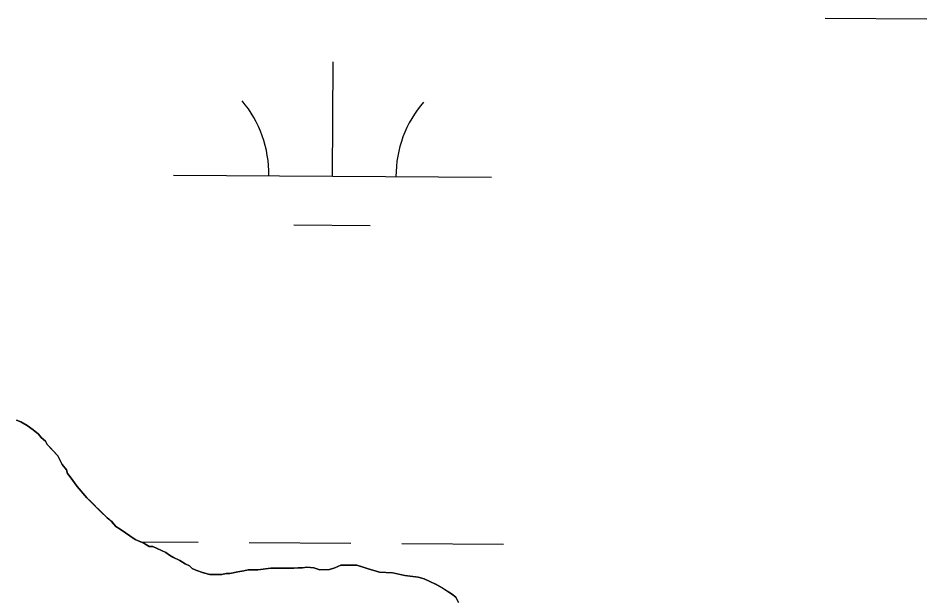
# Model space of a CAD drawing. Extents: x 3172231 to 3210228, y 940198 to 965780.
# Drawn here: x 3177184.2 to 3177469.9, y 961843.5 to 962025.9 of the extents above; entities that cross this region are included whole.
import ezdxf

# ---------------------------------------------------------------- set-up
doc = ezdxf.new("R2010")
doc.units = 0
for name, color, linetype in [('V-SITE-VEGE', 7, 'Continuous'), ('V-TOPO-SHOR', 7, 'Continuous'), ('V-WETL-SWMP', 7, 'Continuous')]:
    doc.layers.add(name, color=color, linetype=linetype)

msp = doc.modelspace()

# ---------------------------------------------------------------- linework, layer by layer
at = {"layer": 'V-SITE-VEGE'}
for p, q in [((3177183.667, 961899.427), (3177185.045, 961898.882)), ((3177185.045, 961898.882), (3177186.977, 961897.787)), ((3177186.977, 961897.787), (3177188.908, 961896.415)), ((3177188.908, 961896.415), (3177190.563, 961895.047)), ((3177190.563, 961895.047), (3177191.392, 961893.947)), ((3177191.392, 961893.947), (3177192.773, 961892.849)), ((3177192.773, 961892.849), (3177193.328, 961891.751)), ((3177193.328, 961891.751), (3177196.641, 961888.182)), ((3177196.641, 961888.182), (3177198.028, 961885.433)), ((3177198.028, 961885.433), (3177199.408, 961883.787)), ((3177199.408, 961883.787), (3177199.689, 961882.687)), ((3177199.689, 961882.687), (3177202.73, 961878.566)), ((3177202.73, 961878.566), (3177205.769, 961874.997)), ((3177205.769, 961874.997), (3177212.12, 961868.685)), ((3177212.12, 961868.685), (3177213.502, 961867.589)), ((3177213.502, 961867.589), (3177214.883, 961865.938)), ((3177214.883, 961865.938), (3177216.261, 961865.119)), ((3177216.261, 961865.119), (3177220.953, 961861.83)), ((3177220.953, 961861.83), (3177223.71, 961860.738)), ((3177223.71, 961860.738), (3177225.364, 961859.643)), ((3177225.364, 961859.643), (3177226.466, 961859.649)), ((3177226.466, 961859.649), (3177230.601, 961857.732)), ((3177230.601, 961857.732), (3177231.705, 961856.909)), ((3177231.705, 961856.909), (3177235.015, 961855.268)), ((3177235.015, 961855.268), (3177236.669, 961854.173)), ((3177236.669, 961854.173), (3177238.048, 961853.626)), ((3177238.048, 961853.626), (3177238.875, 961852.802)), ((3177238.875, 961852.802), (3177239.979, 961852.256)), ((3177239.979, 961852.256), (3177244.388, 961850.894)), ((3177253.197, 961851.748), (3177256.496, 961852.309)), ((3177256.496, 961852.309), (3177259.525, 961852.317)), ((3177259.525, 961852.317), (3177263.654, 961852.882)), ((3177263.654, 961852.882), (3177273.564, 961852.913)), ((3177273.564, 961852.913), (3177274.94, 961853.194)), ((3177274.94, 961853.194), (3177277.144, 961852.925)), ((3177277.144, 961852.925), (3177279.071, 961852.381)), ((3177279.071, 961852.381), (3177282.1, 961852.391)), ((3177282.1, 961852.391), (3177283.751, 961852.946)), ((3177283.751, 961852.946), (3177285.676, 961853.777)), ((3177285.676, 961853.777), (3177290.63, 961853.794)), ((3177290.63, 961853.794), (3177293.938, 961852.702)), ((3177293.938, 961852.702), (3177297.794, 961851.615)), ((3177244.388, 961850.894), (3177248.241, 961850.906)), ((3177248.241, 961850.906), (3177249.619, 961851.185)), ((3177249.619, 961851.185), (3177250.721, 961851.189)), ((3177250.721, 961851.189), (3177253.197, 961851.748)), ((3177297.794, 961851.615), (3177301.927, 961851.352)), ((3177301.927, 961851.352), (3177305.783, 961850.537)), ((3177305.783, 961850.537), (3177309.914, 961850.001)), ((3177309.914, 961850.001), (3177311.843, 961849.456)), ((3177311.843, 961849.456), (3177315.429, 961847.816)), ((3177315.429, 961847.816), (3177317.356, 961846.722)), ((3177317.356, 961846.722), (3177320.392, 961844.803)), ((3177320.392, 961844.803), (3177321.772, 961843.705)), ((3177321.772, 961843.705), (3177322.603, 961842.057))]:
    msp.add_line(p, q, dxfattribs=at)
at = {"layer": 'V-TOPO-SHOR'}
for points in [[(3177183.667, 961899.429), (3177185.045, 961898.882), (3177186.977, 961897.787), (3177188.908, 961896.417), (3177190.563, 961895.047), (3177191.392, 961893.947), (3177192.773, 961892.849), (3177193.328, 961891.751), (3177194.157, 961890.928), (3177196.641, 961888.182), (3177198.028, 961885.433), (3177199.408, 961883.787), (3177199.689, 961882.687), (3177200.516, 961881.587), (3177202.73, 961878.566), (3177205.769, 961874.997), (3177206.873, 961873.899), (3177210.189, 961870.606), (3177212.12, 961868.685), (3177213.5, 961867.589), (3177214.883, 961865.94), (3177216.261, 961865.119), (3177220.953, 961861.83), (3177223.71, 961860.738), (3177225.364, 961859.643), (3177226.466, 961859.647), (3177230.601, 961857.732), (3177231.705, 961856.909), (3177232.809, 961856.362), (3177235.015, 961855.268), (3177236.669, 961854.173), (3177238.048, 961853.626), (3177238.875, 961852.802), (3177239.979, 961852.256), (3177242.459, 961851.438), (3177244.388, 961850.894), (3177246.039, 961850.898), (3177248.243, 961850.906), (3177249.619, 961851.185), (3177250.721, 961851.189), (3177253.197, 961851.748), (3177255.122, 961852.028), (3177256.496, 961852.309), (3177257.6, 961852.313), (3177259.525, 961852.317), (3177263.654, 961852.882), (3177265.305, 961852.886), (3177266.683, 961852.89), (3177268.884, 961852.899), (3177270.812, 961852.905), (3177272.188, 961852.909), (3177273.564, 961852.913), (3177274.94, 961853.194), (3177277.144, 961852.925), (3177279.071, 961852.381), (3177282.1, 961852.391), (3177283.751, 961852.946), (3177285.676, 961853.777), (3177287.878, 961853.785), (3177290.63, 961853.794), (3177292.285, 961853.249), (3177293.938, 961852.702), (3177297.794, 961851.615)], [(3177297.794, 961851.615), (3177301.927, 961851.352), (3177305.783, 961850.537), (3177308.261, 961850.271), (3177309.914, 961850.001), (3177311.843, 961849.456), (3177315.427, 961847.816), (3177317.356, 961846.722), (3177320.392, 961844.803), (3177321.772, 961843.705), (3177322.603, 961842.057)]]:
    msp.add_lwpolyline(points, dxfattribs=at)
at = {"layer": 'V-WETL-SWMP'}
for p, q in [((3177437.898, 962025.871), (3177469.897, 962025.654)), ((3177282.964, 961976.183), (3177283.209, 962012.182)), ((3177232.966, 961976.523), (3177332.963, 961975.843)), ((3177270.86, 961960.834), (3177294.859, 961960.671)), ((3177185.045, 961898.882), (3177183.667, 961899.429)), ((3177186.976, 961897.787), (3177185.045, 961898.882)), ((3177188.907, 961896.417), (3177186.976, 961897.787)), ((3177190.563, 961895.046), (3177188.907, 961896.417)), ((3177191.393, 961893.947), (3177190.563, 961895.046)), ((3177192.773, 961892.85), (3177191.393, 961893.947)), ((3177193.327, 961891.751), (3177192.773, 961892.85)), ((3177194.156, 961890.928), (3177193.327, 961891.751)), ((3177196.642, 961888.182), (3177194.156, 961890.928)), ((3177198.027, 961885.434), (3177196.642, 961888.182)), ((3177199.409, 961883.786), (3177198.027, 961885.434)), ((3177199.688, 961882.686), (3177199.409, 961883.786)), ((3177200.517, 961881.587), (3177199.688, 961882.686)), ((3177202.729, 961878.566), (3177200.517, 961881.587)), ((3177205.769, 961874.997), (3177202.729, 961878.566)), ((3177206.874, 961873.899), (3177205.769, 961874.997)), ((3177210.188, 961870.606), (3177206.874, 961873.899)), ((3177212.121, 961868.685), (3177210.188, 961870.606)), ((3177213.501, 961867.588), (3177212.121, 961868.685)), ((3177214.883, 961865.941), (3177213.501, 961867.588)), ((3177216.262, 961865.119), (3177214.883, 961865.941)), ((3177220.953, 961861.831), (3177216.262, 961865.119)), ((3177223.709, 961860.738), (3177220.953, 961861.831)), ((3177222.647, 961861.159), (3177240.772, 961861.036)), ((3177225.365, 961859.642), (3177223.709, 961860.738)), ((3177256.771, 961860.927), (3177288.771, 961860.709)), ((3177304.77, 961860.6), (3177336.769, 961860.382)), ((3177226.466, 961859.646), (3177225.365, 961859.642)), ((3177230.601, 961857.732), (3177226.466, 961859.646)), ((3177231.705, 961856.909), (3177230.601, 961857.732)), ((3177232.808, 961856.362), (3177231.705, 961856.909)), ((3177235.014, 961855.268), (3177232.808, 961856.362)), ((3177236.67, 961854.172), (3177235.014, 961855.268)), ((3177238.048, 961853.626), (3177236.67, 961854.172)), ((3177238.876, 961852.803), (3177238.048, 961853.626)), ((3177239.979, 961852.256), (3177238.876, 961852.803)), ((3177242.46, 961851.438), (3177239.979, 961852.256)), ((3177255.122, 961852.028), (3177253.196, 961851.747)), ((3177256.497, 961852.308), (3177255.122, 961852.028)), ((3177257.599, 961852.312), (3177256.497, 961852.308)), ((3177259.526, 961852.318), (3177257.599, 961852.312)), ((3177263.653, 961852.882), (3177259.526, 961852.318)), ((3177265.305, 961852.887), (3177263.653, 961852.882)), ((3177266.682, 961852.891), (3177265.305, 961852.887)), ((3177268.884, 961852.898), (3177266.682, 961852.891)), ((3177270.811, 961852.904), (3177268.884, 961852.898)), ((3177272.188, 961852.909), (3177270.811, 961852.904)), ((3177273.564, 961852.913), (3177272.188, 961852.909)), ((3177274.94, 961853.193), (3177273.564, 961852.913)), ((3177277.143, 961852.925), (3177274.94, 961853.193)), ((3177279.072, 961852.38), (3177277.143, 961852.925)), ((3177282.1, 961852.39), (3177279.072, 961852.38)), ((3177283.75, 961852.946), (3177282.1, 961852.39)), ((3177285.675, 961853.778), (3177283.75, 961852.946)), ((3177287.877, 961853.785), (3177285.675, 961853.778)), ((3177290.63, 961853.793), (3177287.877, 961853.785)), ((3177292.284, 961853.248), (3177290.63, 961853.793)), ((3177293.938, 961852.703), (3177292.284, 961853.248)), ((3177297.795, 961851.614), (3177293.938, 961852.703)), ((3177244.388, 961850.893), (3177242.46, 961851.438)), ((3177246.04, 961850.898), (3177244.388, 961850.893)), ((3177248.243, 961850.905), (3177246.04, 961850.898)), ((3177249.618, 961851.185), (3177248.243, 961850.905)), ((3177250.72, 961851.189), (3177249.618, 961851.185)), ((3177253.196, 961851.747), (3177250.72, 961851.189)), ((3177301.926, 961851.352), (3177297.795, 961851.614)), ((3177305.783, 961850.538), (3177301.926, 961851.352)), ((3177308.261, 961850.271), (3177305.783, 961850.538)), ((3177309.914, 961850.001), (3177308.261, 961850.271)), ((3177311.843, 961849.456), (3177309.914, 961850.001)), ((3177315.427, 961847.816), (3177311.843, 961849.456)), ((3177317.357, 961846.721), (3177315.427, 961847.816)), ((3177320.392, 961844.803), (3177317.357, 961846.721)), ((3177321.772, 961843.706), (3177320.392, 961844.803)), ((3177322.603, 961842.057), (3177321.772, 961843.706))]:
    msp.add_line(p, q, dxfattribs=at)
for centre, start, end in [((3177227.726, 961977.034), 358.83817, 40.38182), ((3177338.209, 961976.282), 138.83816, 180.38182)]:
    msp.add_arc(centre, 35.246, start, end, dxfattribs=at)

doc.saveas('drawing.dxf')
